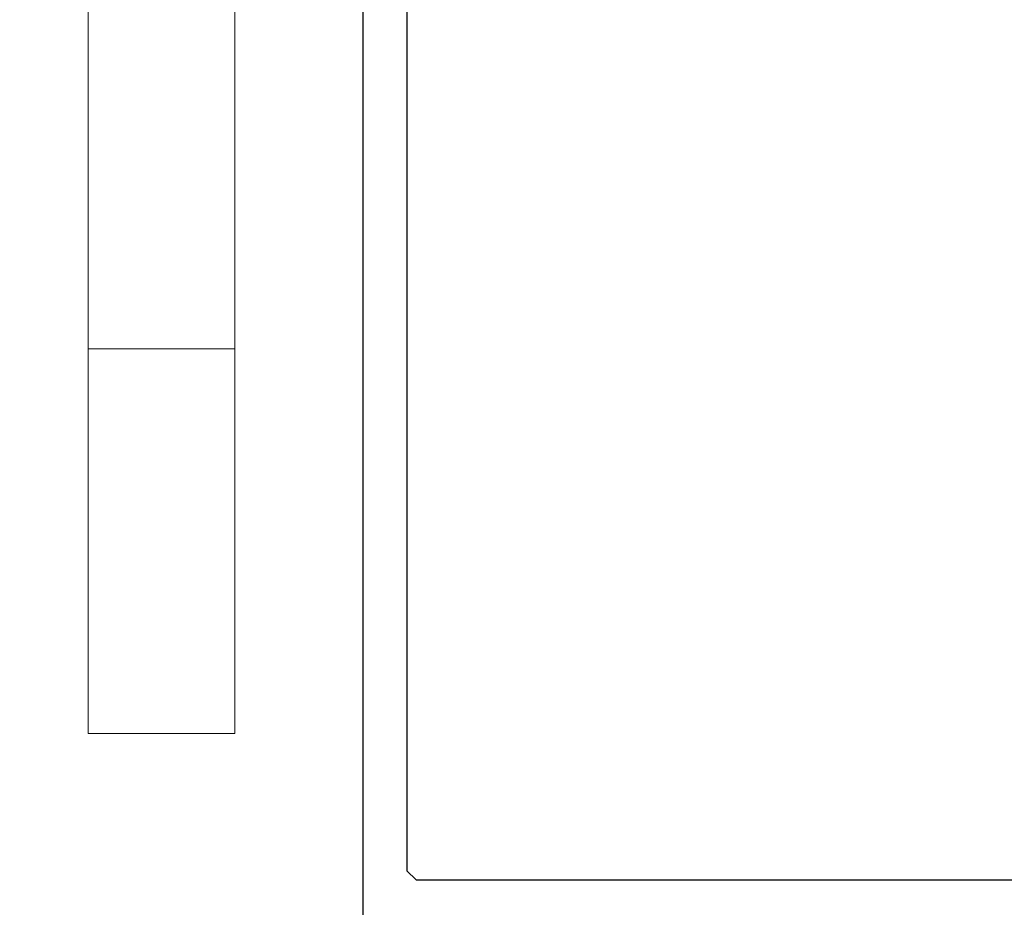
# Model space of a CAD drawing. Extents: x 4615668 to 9294084, y 5325188 to 10688993.
# Tile 317 of 656: x 4636891.44 to 4636896.81, y 5331437.08 to 5331441.92. Entities that reach past the tile are written whole.
import ezdxf

# ---------------------------------------------------------------- set-up
doc = ezdxf.new("R2010")
doc.units = 0
doc.header["$MEASUREMENT"] = 0
for name, color, linetype, lineweight in [('.konstrukcjastalowa', 5, 'Continuous', 5), ('.kotwy', 6, 'Continuous', 5), ('A_wymiary', 152, 'Continuous', 5)]:
    doc.layers.add(name, color=color, linetype=linetype, lineweight=lineweight)
doc.layers.add('CrossSectionsProfils', color=7, linetype='Continuous')
doc.styles.add('wewn', font='arial.ttf', dxfattribs={"height": 12})
doc.dimstyles.new('Kopia 1do100 wew', dxfattribs={"dimscale": 0.5, "dimtxt": 8, "dimasz": 15, "dimexe": 20, "dimexo": 0, "dimgap": 5, "dimtad": 1, "dimdec": 0, "dimzin": 9, "dimtxsty": 'wewn', "dimblk": 'ARCHTICK', "dimcen": 3, "dimdle": 20, "dimclrd": 256, "dimclre": 256, "dimclrt": 256, "dimadec": 0, "dimazin": 2, "dimtfac": 1, "dimtdec": 0, "dimtix": 1, "dimtmove": 2, "dimatfit": 3, "dimldrblk": 'NONE', "dimfxl": 0, "dimtvp": 1, "dimtolj": 1, "dimtzin": 0, "dimlwd": 5, "dimlwe": 5, "dimarcsym": 0})

# ---------------------------------------------------------------- blocks, each defined once
blk = doc.blocks.new('3D góra 80002052_51')
at = {"layer": '.konstrukcjastalowa', "color": 251, "linetype": 'Continuous'}
blk.add_line((75, -89), (83, -89), dxfattribs=at)
at = {"layer": '.kotwy'}
blk.add_lwpolyline([(0, 0), (230, 0), (230, -10), (155, -10), (155, -110), (147, -110), (147, -10), (83, -10), (83, -110), (75, -110), (75, -10), (0, -10), (0, 0)], dxfattribs=at)
blk = doc.blocks.new('K43_0482_X', base_point=(52.501, 1020))
at = {"layer": 'CrossSectionsProfils', "flags": 128}
for points in [[(27.50003, 1104.498), (27.50003, 1020.29689)], [(75.09744, 1101.00143), (74.59343, 1101.50544), (30.39808, 1101.50544), (29.89407, 1101.00143), (29.89407, 1038.50424), (30.39808, 1038.00023), (74.59343, 1038.00023), (75.09744, 1038.50424), (75.09744, 1101.00143)]]:
    blk.add_lwpolyline(points, dxfattribs=at)
blk = doc.blocks.new('_ArchTick')
at = {"color": 0, "linetype": 'ByBlock', "const_width": 0.15}
blk.add_lwpolyline([(-0.5, -0.5), (0.5, 0.5)], dxfattribs=at)
blk = doc.blocks.new('*D5548')
at = {"layer": 'A_wymiary', "lineweight": 5, "ltscale": 40}
for p, q in [((4636911.6862, 5331434.0248), (4636911.6862, 5331459.0248)), ((4636911.6862, 5331449.0248), (4636911.6862, 5331456.5248)), ((4636895.8644, 5331449.0248), (4636921.6862, 5331449.0248)), ((4636895.8644, 5331444.0248), (4636921.6862, 5331444.0248)), ((4636911.6862, 5331444.0248), (4636911.6862, 5331436.5248))]:
    blk.add_line(p, q, dxfattribs=at)
at = {"layer": 'Defpoints', "color": 0}
for p in [(4636895.8644, 5331449.0248), (4636911.6862, 5331449.0248), (4636895.8644, 5331444.0248)]:
    blk.add_point(p, dxfattribs=at)
at = {"layer": 'A_wymiary', "linetype": 'ByBlock', "lineweight": 5, "xscale": 7.5, "yscale": 7.5, "zscale": 7.5}
for p, rotation in [((4636911.6862, 5331449.0248), 270), ((4636911.6862, 5331444.0248), 90)]:
    blk.add_blockref('_ArchTick', p, dxfattribs=dict(at, rotation=rotation))
at = {"layer": 'A_wymiary', "ltscale": 40, "insert": (4636903.0839, 5331446.5248), "char_height": 12, "attachment_point": 5, "rotation": 90, "style": 'wewn'}
blk.add_mtext('\\A1;5', dxfattribs=at)
blk = doc.blocks.new('_None')
blk = doc.blocks.new('*D5549')
at = {"layer": 'A_wymiary', "lineweight": 5, "ltscale": 40}
for p, q in [((4636893.316, 5331425.803), (4636893.316, 5331378.303)), ((4636949.3147, 5331425.803), (4636949.3147, 5331378.303)), ((4636883.316, 5331388.303), (4636959.3147, 5331388.303))]:
    blk.add_line(p, q, dxfattribs=at)
at = {"layer": 'Defpoints', "color": 0}
for p in [(4636893.316, 5331440.6968), (4636949.3147, 5331440.6968), (4636949.3147, 5331388.303)]:
    blk.add_point(p, dxfattribs=at)
at = {"layer": 'A_wymiary', "linetype": 'ByBlock', "lineweight": 5, "xscale": 7.5, "yscale": 7.5, "zscale": 7.5, "rotation": 180}
blk.add_blockref('_ArchTick', (4636893.316, 5331388.303), dxfattribs=at)
at = {"layer": 'A_wymiary', "linetype": 'ByBlock', "lineweight": 5, "xscale": 7.5, "yscale": 7.5, "zscale": 7.5}
blk.add_blockref('_ArchTick', (4636949.3147, 5331388.303), dxfattribs=at)
at = {"layer": 'A_wymiary', "ltscale": 40, "insert": (4636921.3154, 5331396.9299), "char_height": 12, "attachment_point": 5, "style": 'wewn'}
blk.add_mtext('\\A1;56', dxfattribs=at)

msp = doc.modelspace()

# ---------------------------------------------------------------- block references
at = {"layer": '.kotwy', "lineweight": 5, "xscale": 0.1, "yscale": 0.1, "zscale": 0.1}
msp.add_blockref('3D góra 80002052_51', (4636884.3146, 5331449.0248), dxfattribs=at)
at = {"layer": 'CrossSectionsProfils', "xscale": 0.1, "yscale": 0.1, "zscale": 0.1}
msp.add_blockref('K43_0482_X', (4636895.8146, 5331435.4246), dxfattribs=at)

# ---------------------------------------------------------------- dimensions: what is measured, and where the dimension line sits
at = {"layer": 'A_wymiary', "ltscale": 40}
dim = msp.add_linear_dim(base=(4636911.6862, 5331449.0248), p1=(4636895.8644, 5331444.0248), p2=(4636895.8644, 5331449.0248), angle=90, dimstyle='Kopia 1do100 wew', override={"dimtxsty": 'wewn', "dimldrblk": 'None'}, dxfattribs=at)
dim.commit()
dim.dimension.update_dxf_attribs({"geometry": '*D5548', "text_midpoint": (4636903.0839, 5331446.5248)})
dim = msp.add_linear_dim(base=(4636949.3147, 5331388.303), p1=(4636893.316, 5331440.6968), p2=(4636949.3147, 5331440.6968), dimstyle='Kopia 1do100 wew', dxfattribs=at)
dim.commit()
dim.dimension.update_dxf_attribs({"geometry": '*D5549', "text_midpoint": (4636921.3154, 5331396.9299)})

doc.saveas('drawing.dxf')
